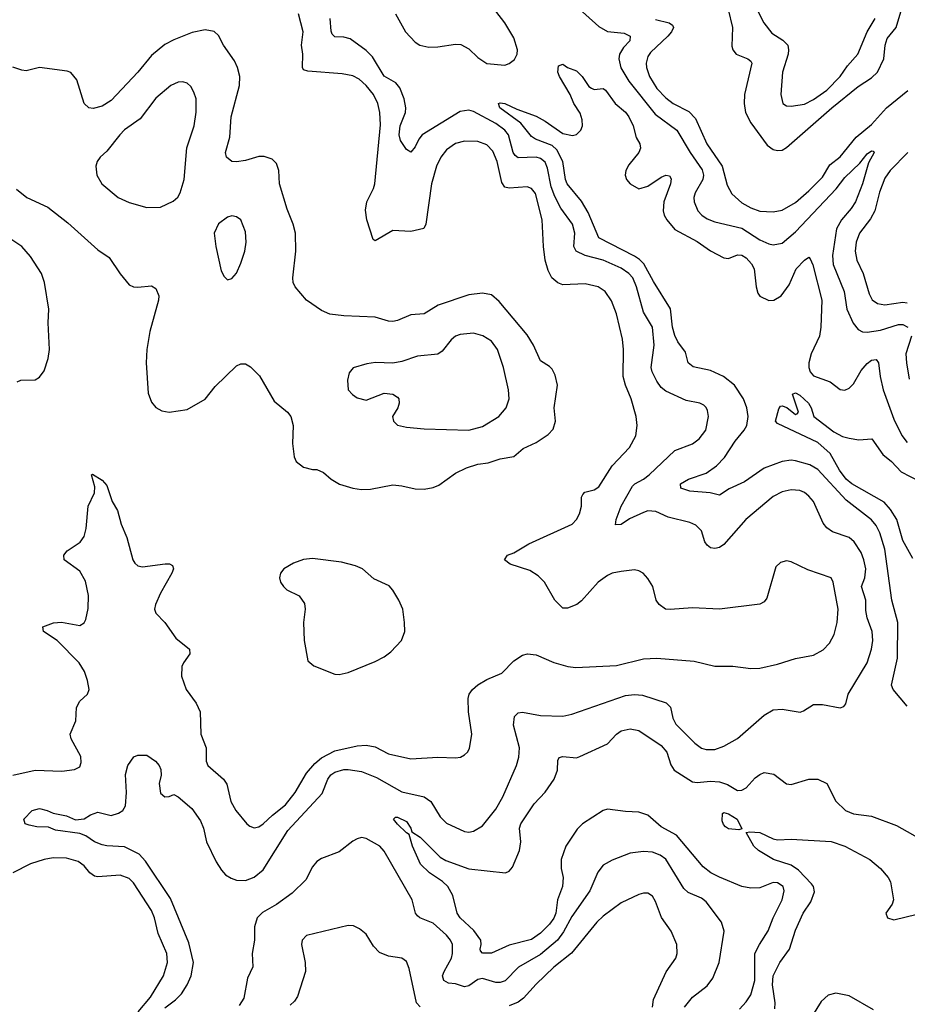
# Model space of a CAD drawing. Header units: inches. Extents: x 1682530 to 1839546, y 640742 to 791647.
# Tile 520 of 656: x 1773681 to 1777650, y 662823 to 667224. Entities that reach past the tile are written whole.
import ezdxf

# ---------------------------------------------------------------- set-up
doc = ezdxf.new("R2010")
doc.units = ezdxf.units.IN
doc.header["$MEASUREMENT"] = 0
doc.layers.add('B7676', color=7, linetype='Continuous')

msp = doc.modelspace()

# ---------------------------------------------------------------- linework, layer by layer
at = {"layer": 'B7676', "color": 5}
for points, elevation in [([(1776083.3, 667363.3), (1776270, 667194.2), (1776310, 667171.5), (1776383.8, 667163.8), (1776410.2, 667150), (1776409.2, 667130), (1776380.4, 667099.6), (1776362.3, 667070), (1776360.3, 667050), (1776368.7, 667008.7), (1776404.8, 666950), (1776522.3, 666802.3), (1776619.8, 666730), (1776679.2, 666630), (1776732.8, 666552.8), (1776738.6, 666530), (1776735, 666510), (1776700.9, 666450), (1776695.8, 666430), (1776697.4, 666410), (1776714, 666370), (1776730.7, 666350.7), (1776754.7, 666334.7), (1776790, 666320.4), (1776910, 666292.2), (1776990, 666240.5), (1777030, 666222.2), (1777050, 666218.2), (1777090, 666226), (1777150, 666275.3), (1777331.4, 666468.6), (1777370, 666518.5), (1777436.9, 666583.1), (1777470, 666625.3), (1777490, 666638.3), (1777497.1, 666637.1), (1777502.4, 666630), (1777476.2, 666583.8), (1777450.1, 666489.9), (1777418.8, 666410), (1777399.6, 666380.4), (1777355.4, 666330), (1777332.7, 666290), (1777315.7, 666170), (1777317.9, 666130), (1777368.3, 666010), (1777379, 665930), (1777407.9, 665867.9), (1777430, 665839.3), (1777450, 665828.8), (1777470, 665827.3), (1777530, 665836.6), (1777610, 665862), (1777630, 665861.7), (1777652.8, 665850)], 560), ([(1776970, 667286.4), (1777008.4, 667210), (1777044.2, 667164.2), (1777093, 667133), (1777115, 667110), (1777119.1, 667090), (1777116.6, 667070), (1777092.4, 666990), (1777084.7, 666890), (1777093, 666850), (1777110, 666839.5), (1777130, 666838), (1777190, 666846.3), (1777230, 666867.1), (1777290, 666909), (1777349.3, 666970), (1777382.1, 667017.9), (1777429, 667070), (1777470.4, 667170), (1777506.2, 667230)], 640), ([(1773650, 663847.3), (1773750, 663870.2), (1773870, 663865.3), (1773926.7, 663873.3), (1773950, 663884), (1773956.4, 663903.6), (1773954.7, 663930), (1773910.9, 664010), (1773906.2, 664030), (1773932.8, 664090), (1773935.1, 664150), (1773950, 664178), (1773983.7, 664210), (1773992.3, 664230), (1773984.5, 664270), (1773971.5, 664310), (1773946.9, 664350), (1773848.7, 664448.7), (1773787.6, 664490), (1773785.2, 664510), (1773832.5, 664527.5), (1773868.3, 664531.7), (1773950, 664515.8), (1773970, 664528), (1773976.6, 664543.4), (1773987, 664593), (1773988.9, 664650), (1773975, 664715), (1773950, 664759.7), (1773879.5, 664810), (1773878.4, 664830), (1773893.6, 664850), (1773951.8, 664888.2), (1773970, 664914.8), (1773977.7, 664950), (1773987.6, 665050), (1774016, 665110), (1774016.6, 665136.6), (1774002, 665190), (1774007.2, 665192.8), (1774050, 665166.7), (1774070, 665142.4), (1774094.7, 665070), (1774118, 665030), (1774134.4, 664970), (1774160.3, 664910), (1774186.3, 664810), (1774195.3, 664795.3), (1774210, 664782.6), (1774230, 664779.1), (1774332.1, 664792.1), (1774351.4, 664791.4), (1774363.8, 664783.8), (1774368.4, 664770), (1774361.7, 664750), (1774310, 664660.5), (1774287.8, 664610), (1774284.5, 664590), (1774290, 664570.7), (1774330.2, 664530), (1774379.8, 664459.8), (1774439.6, 664410), (1774441.3, 664390), (1774413, 664350), (1774406.6, 664333.4), (1774405.1, 664290), (1774425.2, 664230), (1774469.6, 664169.6), (1774488.7, 664130), (1774490.8, 664030), (1774515, 663970), (1774515.5, 663910), (1774522.3, 663890), (1774592.6, 663830), (1774607, 663807), (1774625.8, 663730), (1774647.4, 663690), (1774697.1, 663630), (1774710, 663619.5), (1774730, 663611.8), (1774750, 663616.9), (1774770, 663629.2), (1774810.9, 663669.1), (1774870, 663715.2), (1774912.9, 663770), (1774964.1, 663855.9), (1775000.9, 663899.1), (1775030, 663925), (1775090, 663956.6), (1775190, 663978.4), (1775230, 663982), (1775270, 663974.1), (1775330, 663942.5), (1775430, 663921), (1775550, 663927.1), (1775630, 663924.2), (1775652.2, 663927.8), (1775670, 663938), (1775683.7, 663950), (1775692.8, 663967.2), (1775702, 664030), (1775687.2, 664130), (1775686.2, 664190), (1775690.9, 664210), (1775705.1, 664230), (1775730, 664251.3), (1775770, 664275.5), (1775836.3, 664303.7), (1775890, 664358.3), (1775930, 664384), (1775951, 664389), (1775990, 664385.3), (1776070, 664350.3), (1776132.5, 664332.5), (1776167.9, 664327.9), (1776350, 664336.8), (1776470, 664367.3), (1776530.2, 664370.2), (1776697.6, 664357.6), (1776790, 664334.9), (1776870, 664334), (1776950, 664323.9), (1776990, 664325.5), (1777070, 664343.6), (1777150, 664368.1), (1777230, 664384.2), (1777273, 664407), (1777302, 664438), (1777323.4, 664476.6), (1777336, 664530), (1777340.2, 664590), (1777318.8, 664710), (1777308.8, 664728.8), (1777204.9, 664764.9), (1777130, 664801.6), (1777110, 664805.6), (1777082.4, 664797.6), (1777061.8, 664778.2), (1777021.6, 664638.4), (1777010, 664622), (1776990, 664611.1), (1776810, 664589.7), (1776690, 664594.7), (1776590, 664587.6), (1776569, 664590), (1776540.9, 664610), (1776527.3, 664630), (1776512.8, 664690), (1776490, 664727), (1776469.3, 664750), (1776450, 664760.5), (1776430, 664764.7), (1776370, 664758.3), (1776330, 664749.7), (1776310, 664739.7), (1776267.4, 664710), (1776192.9, 664627.1), (1776172.2, 664610), (1776130, 664594), (1776110, 664594.3), (1776073.5, 664630), (1776027.6, 664710), (1775999, 664739), (1775961.5, 664761.5), (1775873.6, 664790), (1775849.2, 664810), (1775862, 664830), (1775890, 664840.9), (1775958.3, 664881.7), (1776150.8, 664970), (1776170.7, 664990), (1776184.2, 665015.8), (1776192.9, 665050), (1776193.3, 665090), (1776198.5, 665101.5), (1776208.4, 665111.6), (1776250, 665123.2), (1776270, 665135.5), (1776330.6, 665230), (1776407.7, 665312.3), (1776436, 665364), (1776442.5, 665410), (1776436.8, 665450), (1776414.7, 665530), (1776389.2, 665590), (1776379.6, 665630), (1776381.1, 665750), (1776376.1, 665796.1), (1776349.9, 665910), (1776327.1, 665967.1), (1776298.7, 666010), (1776267.6, 666030), (1776210, 666043), (1776110, 666038.7), (1776087.4, 666047.4), (1776060.3, 666070), (1776043.4, 666103.4), (1776031.3, 666150), (1776023.4, 666210), (1776017.1, 666330), (1775987, 666447), (1775970, 666469.8), (1775950, 666476.8), (1775870, 666470.6), (1775850, 666476.1), (1775836.7, 666496.7), (1775815.7, 666590), (1775796.4, 666636.4), (1775770, 666664.6), (1775730, 666679.4), (1775670, 666681.5), (1775630, 666670.7), (1775590, 666642), (1775564.1, 666610), (1775544.8, 666570), (1775522.3, 666490), (1775497.5, 666310), (1775488.4, 666291.6), (1775430, 666278), (1775350, 666281.6), (1775270, 666236.2), (1775262.2, 666242.2), (1775233.8, 666330), (1775227.7, 666372.3), (1775233.8, 666410), (1775263.5, 666470), (1775268.4, 666490), (1775294.6, 666754.6), (1775291.3, 666810), (1775283.1, 666850), (1775262.4, 666890), (1775230, 666929.8), (1775198.6, 666958.6), (1775170, 666973.8), (1775123, 666983), (1774970, 666994.6), (1774950, 666999.7), (1774944.9, 667010), (1774946.9, 667070), (1774941.2, 667110), (1774948, 667170), (1774928.3, 667250)], 580), ([(1775361.7, 667250), (1775406, 667170), (1775450, 667124.1), (1775470, 667110.9), (1775510, 667102.2), (1775550, 667102.7), (1775630, 667115.3), (1775653, 667113), (1775690, 667094.7), (1775730, 667055.8), (1775770, 667029.2), (1775850, 667020.4), (1775870, 667028.2), (1775893.2, 667046.8), (1775904.7, 667070), (1775906.9, 667090), (1775890, 667143.7), (1775850.7, 667210), (1775810, 667262.4)], 560), ([(1776849.6, 667270), (1776868.6, 667190), (1776865.7, 667105.7), (1776870.4, 667090), (1776884.9, 667070), (1776936.3, 667050), (1776950, 667039.3), (1776954.2, 667030), (1776921.7, 666890), (1776920.4, 666850), (1776926.3, 666810), (1776950, 666763.6), (1777023.9, 666663.9), (1777050, 666643.5), (1777070, 666640.2), (1777090, 666641.5), (1777110, 666652.8), (1777311.7, 666830), (1777430, 666925.2), (1777490, 666963.9), (1777517.1, 666990), (1777545, 667050), (1777551.3, 667110), (1777559.9, 667140.1), (1777600.2, 667190), (1777620.8, 667259.2)], 620), ([(1774330, 662807.9), (1774377.5, 662842.5), (1774404.7, 662870), (1774430.3, 662909.7), (1774448.2, 662950), (1774458.9, 663010), (1774437.6, 663097.6), (1774355.5, 663295.5), (1774243.6, 663463.6), (1774214.6, 663494.6), (1774150, 663527.4), (1774070, 663530.8), (1774050, 663535.8), (1774015.6, 663550), (1773976.8, 663576.8), (1773950, 663586.5), (1773841.5, 663601.5), (1773810, 663615.1), (1773757, 663617), (1773724.1, 663624.1), (1773706, 663630), (1773699, 663650), (1773737.2, 663690), (1773770, 663698.3), (1773804, 663690), (1773830, 663676.9), (1773890, 663665.3), (1773930, 663647.2), (1773968.6, 663651.4), (1773997.2, 663670), (1774030, 663682), (1774090, 663667.7), (1774122.5, 663677.5), (1774142.6, 663690), (1774154.8, 663710), (1774158, 663770), (1774154.7, 663850), (1774164.2, 663890), (1774191.3, 663928.7), (1774210, 663937.1), (1774250, 663936.3), (1774287.7, 663910), (1774304.9, 663890), (1774312.3, 663872.3), (1774313.2, 663846.8), (1774304.4, 663810), (1774310, 663767.3), (1774330, 663751), (1774350, 663751.3), (1774370, 663761), (1774390, 663750.4), (1774450, 663698.4), (1774490, 663643.8), (1774503.2, 663610), (1774516.5, 663550), (1774559.6, 663459.6), (1774582.7, 663422.7), (1774602, 663402), (1774626.2, 663386.2), (1774650, 663377.7), (1774690, 663376.3), (1774730, 663390.9), (1774770, 663424.8), (1774879.4, 663600.6), (1775034, 663766), (1775059.2, 663830), (1775071.7, 663848.3), (1775090, 663860.8), (1775130, 663871.9), (1775150, 663872.5), (1775210, 663863.8), (1775276.3, 663836.3), (1775390, 663773.2), (1775490, 663751), (1775519.1, 663730), (1775561.6, 663661.6), (1775590, 663632.6), (1775670, 663596), (1775690, 663592.9), (1775710, 663596.5), (1775750, 663620.3), (1775810, 663694.9), (1775841.6, 663750), (1775903.1, 663890), (1775912.9, 663927.1), (1775915.4, 663970), (1775889, 664071), (1775893.7, 664110), (1775910, 664125.3), (1775930, 664129.2), (1776010, 664114), (1776110, 664111.3), (1776150, 664120.7), (1776390, 664203), (1776430, 664208.6), (1776465.2, 664205.2), (1776572.2, 664170), (1776590.8, 664150.8), (1776601.9, 664101.9), (1776615.6, 664075.6), (1776700.3, 663990), (1776730, 663967.9), (1776750, 663961.5), (1776790, 663962.4), (1776830, 663976.9), (1776890, 664011.3), (1777010, 664115.8), (1777050, 664139.3), (1777090, 664142.1), (1777170.6, 664129.4), (1777185.6, 664134.4), (1777230, 664163.7), (1777270, 664162.6), (1777350, 664148), (1777366, 664154), (1777374.5, 664165.5), (1777385.1, 664210), (1777470.4, 664349.6), (1777489.2, 664410), (1777495.3, 664450), (1777493.2, 664490), (1777469.9, 664550), (1777464, 664584), (1777463.8, 664630), (1777445, 664690), (1777459.6, 664730), (1777463.8, 664770), (1777455.9, 664810), (1777443.1, 664843.1), (1777412.8, 664890), (1777390, 664909.8), (1777314.9, 664934.9), (1777290, 664952.4), (1777274.2, 664974.2), (1777229.9, 665069.9), (1777210, 665094.8), (1777190, 665110.7), (1777170, 665119.4), (1777130, 665122.3), (1777090, 665113.3), (1777050, 665093.6), (1776927.8, 664990), (1776830, 664877.8), (1776810, 664865.2), (1776790, 664861), (1776770, 664864), (1776754.9, 664874.9), (1776744.8, 664890), (1776730, 664939.6), (1776705, 664965), (1776676.9, 664976.9), (1776580.4, 665000.4), (1776526.2, 665026.2), (1776490, 665028.5), (1776470, 665021.9), (1776407.3, 664992.7), (1776370, 664968.4), (1776345.8, 664965.8), (1776348.3, 664990), (1776370.7, 665050), (1776421.5, 665138.5), (1776430.9, 665149.1), (1776470, 665170.2), (1776495.3, 665190), (1776610, 665298.3), (1776690, 665329.1), (1776719.7, 665350), (1776748.3, 665390), (1776761.1, 665450), (1776757, 665477), (1776751, 665491), (1776740.5, 665500.5), (1776722, 665510), (1776661.4, 665521.4), (1776570, 665563.8), (1776550, 665580.4), (1776529.2, 665609.2), (1776509, 665650), (1776505, 665670), (1776518.5, 665770), (1776510, 665849.4), (1776470, 665916.9), (1776439.1, 666030), (1776421.9, 666070), (1776405.4, 666090), (1776370, 666114.1), (1776290, 666149.9), (1776209.6, 666170), (1776168.6, 666190), (1776158.6, 666210), (1776163.6, 666270), (1776152.2, 666310), (1776101.3, 666381.3), (1776074.3, 666434.3), (1776057.7, 666477.7), (1776040.6, 666560.6), (1776030, 666587.9), (1776010, 666603.6), (1775989.9, 666609.9), (1775910, 666607.1), (1775896.8, 666616.8), (1775887.6, 666630), (1775866.8, 666710), (1775850, 666731.2), (1775810, 666760.9), (1775710, 666813.6), (1775690, 666820.1), (1775650, 666814.2), (1775480.2, 666710), (1775465.3, 666690), (1775450, 666655.4), (1775430, 666632.6), (1775410, 666644.7), (1775384.3, 666684.3), (1775377.9, 666710), (1775382.4, 666750), (1775405.7, 666810), (1775407.3, 666830), (1775400.1, 666870), (1775380.2, 666920.2), (1775362.2, 666942.2), (1775310, 666972.5), (1775257.9, 667057.9), (1775230, 667086.4), (1775158.6, 667138.6), (1775130, 667145.9), (1775090, 667147.2), (1775078.9, 667158.9), (1775073.1, 667173.1), (1775069.5, 667229.5)], 560), ([(1776524.5, 667224.5), (1776584.9, 667210), (1776599.4, 667199.4), (1776603.9, 667190), (1776595.5, 667170), (1776579.8, 667150), (1776502.2, 667077.8), (1776490, 667060.5), (1776482, 667030), (1776483, 667010), (1776497.2, 666970), (1776530, 666917.1), (1776570, 666875.1), (1776603.5, 666850), (1776673.5, 666813.5), (1776702.1, 666782.1), (1776753, 666670), (1776821.9, 666570), (1776845, 666485), (1776865.6, 666445.6), (1776910, 666405.5), (1776950, 666383.7), (1776990, 666368.8), (1777050, 666365), (1777090, 666372.2), (1777150, 666407.5), (1777210, 666459.5), (1777270, 666520.9), (1777303.9, 666576.1), (1777350, 666610.8), (1777420.5, 666699.5), (1777490, 666755.7), (1777556.9, 666830), (1777651.6, 666908.4)], 580), ([(1773666.9, 666466.9), (1773712.4, 666430), (1773807, 666387), (1773895.9, 666315.9), (1774030, 666195.8), (1774081.8, 666161.8), (1774130, 666088), (1774170, 666039.3), (1774190, 666030.4), (1774210, 666028.5), (1774270, 666034.4), (1774290, 666022), (1774303.1, 665990), (1774301.5, 665970), (1774263.2, 665830), (1774250.2, 665749.8), (1774246.7, 665690), (1774254.8, 665554.8), (1774270, 665514), (1774290, 665490.4), (1774316.3, 665476.3), (1774350, 665470.3), (1774430, 665481.6), (1774510, 665527.7), (1774555.8, 665584.2), (1774650, 665676.9), (1774670, 665686.7), (1774690, 665685.8), (1774712.9, 665672.9), (1774752.9, 665632.9), (1774819.5, 665519.5), (1774878, 665470), (1774894, 665450), (1774904.4, 665410), (1774900.5, 665330), (1774908.2, 665270), (1774917.3, 665250), (1774950, 665224.4), (1774990, 665213.7), (1775010, 665213.7), (1775039.9, 665199.9), (1775074, 665170), (1775111.7, 665148.3), (1775170.4, 665130.4), (1775210, 665124.4), (1775250, 665126), (1775350, 665144.9), (1775390, 665140.8), (1775450, 665126.9), (1775490, 665125.8), (1775530, 665132.8), (1775555.8, 665144.2), (1775630, 665198), (1775678.6, 665221.4), (1775730, 665236.8), (1775776.5, 665243.5), (1775830, 665261.3), (1775890, 665271.6), (1775931.8, 665308.2), (1775990, 665335), (1776044.7, 665370), (1776066.6, 665393.4), (1776077.2, 665430), (1776070.8, 665490), (1776085.6, 665590), (1776074.9, 665634.9), (1776061.6, 665661.6), (1776050, 665674), (1776010, 665698.7), (1775977.8, 665770), (1775950, 665815.6), (1775824.7, 665964.7), (1775790, 665993.8), (1775750, 666002.2), (1775690, 665994.6), (1775552.1, 665947.9), (1775490, 665909.8), (1775430, 665905.3), (1775370, 665879.4), (1775350, 665875.9), (1775330, 665877.1), (1775270, 665894.6), (1775130, 665899.9), (1775068.2, 665908.2), (1775030, 665924), (1774963.5, 665970), (1774913.5, 666030), (1774903.5, 666050), (1774902.2, 666070), (1774916.2, 666190), (1774914.2, 666270), (1774904.4, 666310), (1774876.7, 666376.7), (1774842, 666490), (1774839.7, 666550), (1774830, 666580.9), (1774810, 666601.3), (1774773.5, 666613.5), (1774750, 666612.5), (1774690, 666594.2), (1774650, 666588.8), (1774630, 666591.1), (1774606, 666610), (1774602, 666630), (1774620.4, 666699.6), (1774626.9, 666790), (1774664.5, 666930), (1774664.7, 666970), (1774655.2, 667010), (1774640.9, 667040.9), (1774591.9, 667110), (1774570, 667153), (1774550, 667171.1), (1774510, 667178.7), (1774452.5, 667167.5), (1774370, 667134.8), (1774330, 667112.7), (1774270, 667064.1), (1774209.3, 666990), (1774090, 666863.5), (1774050, 666837.1), (1774010, 666826.8), (1773989.9, 666829.9), (1773969.2, 666849.2), (1773935.8, 666955.8), (1773910, 666987.6), (1773893.6, 666993.6), (1773770, 667011.2), (1773710, 666996.4), (1773690, 666998.3), (1773650, 667012.4)], 620), ([(1777650, 664155), (1777586.8, 664230), (1777579.4, 664250), (1777606.2, 664370), (1777607.7, 664530), (1777580.4, 664630), (1777550, 664856.9), (1777527.7, 664930), (1777510, 664963.5), (1777489.2, 664989.2), (1777376.6, 665076.6), (1777250, 665213.9), (1777214.2, 665234.2), (1777150, 665252.8), (1777130, 665254.8), (1777090.5, 665249.5), (1777010, 665220.2), (1776922.1, 665157.9), (1776853.3, 665126.7), (1776810, 665098.2), (1776768.7, 665108.7), (1776677.4, 665117.4), (1776637.6, 665130), (1776635.1, 665150), (1776671.8, 665170), (1776750, 665197), (1776796, 665230), (1776832.2, 665267.8), (1776879.6, 665340.4), (1776920.7, 665390), (1776932.6, 665410), (1776938, 665450), (1776931.7, 665490), (1776917.4, 665530), (1776876.9, 665590), (1776828.4, 665630), (1776770, 665655.5), (1776692.8, 665672.8), (1776669.9, 665689.9), (1776658.8, 665738.8), (1776624.4, 665784.4), (1776610, 665813), (1776600.4, 665850), (1776591.7, 665931.7), (1776514.7, 666054.7), (1776472.4, 666132.4), (1776452.8, 666152.8), (1776430, 666167.7), (1776269.9, 666249.9), (1776222.3, 666362.3), (1776193.4, 666413.4), (1776129.4, 666490), (1776121.9, 666510), (1776109.5, 666590), (1776082.5, 666642.5), (1776062, 666662), (1775987.1, 666690), (1775970, 666702.2), (1775922.1, 666762.1), (1775828, 666830), (1775822, 666850), (1775830, 666853.4), (1775850, 666850.1), (1775904, 666824), (1775990, 666792.6), (1776031.3, 666771.3), (1776110, 666715.6), (1776153.1, 666706.9), (1776170, 666711.5), (1776189.7, 666730), (1776197.2, 666750), (1776196.5, 666776.5), (1776186.8, 666806.8), (1776158.4, 666850), (1776142.9, 666890), (1776095.1, 666970), (1776087.6, 666990), (1776090, 667018), (1776110, 667026), (1776130.6, 667010.6), (1776170, 666995.5), (1776196.4, 666970), (1776225.8, 666925.8), (1776237.8, 666917.8), (1776250, 666912.9), (1776290, 666916.5), (1776300.5, 666910), (1776343.1, 666850), (1776390, 666810.3), (1776405.3, 666790), (1776424.4, 666750), (1776437.7, 666697.7), (1776454.4, 666670), (1776456.5, 666650), (1776448.8, 666630), (1776404.9, 666575.1), (1776391.7, 666550), (1776388.2, 666530), (1776394, 666510), (1776411.4, 666490), (1776450, 666467.8), (1776490, 666480.6), (1776550, 666520.7), (1776570, 666528.9), (1776586.7, 666526.7), (1776593.4, 666513.4), (1776591.3, 666491.3), (1776560.7, 666410), (1776558.1, 666370), (1776563.3, 666350), (1776575, 666330), (1776610, 666287), (1776710, 666233.1), (1776770, 666190.8), (1776830, 666159.7), (1776850, 666156.9), (1776890, 666173), (1776910, 666172.2), (1776930, 666159.1), (1776952.5, 666132.5), (1776964.5, 666110), (1776973.7, 666030), (1776981.7, 666001.7), (1776990, 665988.9), (1777030, 665968.9), (1777053.2, 665970), (1777085.6, 665990), (1777121.1, 666038.9), (1777153.3, 666110), (1777190, 666148.8), (1777210, 666163.1), (1777215.8, 666155.8), (1777228.1, 666128.1), (1777267.4, 665970), (1777263.7, 665850), (1777257.6, 665810), (1777219.3, 665730), (1777210.2, 665690), (1777209.3, 665670), (1777214.9, 665650), (1777230, 665632.9), (1777305.2, 665605.2), (1777350, 665571.8), (1777370, 665568.5), (1777390, 665577), (1777410, 665597), (1777444.1, 665655.9), (1777470, 665688.2), (1777490, 665701.8), (1777510, 665705.3), (1777521.5, 665690), (1777528.9, 665630), (1777542.6, 665570), (1777590, 665438.7), (1777625.6, 665365.6), (1777650, 665334.7)], 540), ([(1777652.9, 666630), (1777573.8, 666550), (1777550, 666515.3), (1777526.2, 666453.8), (1777504, 666370), (1777485.2, 666334.8), (1777436.2, 666270), (1777421.2, 666230), (1777416.1, 666190), (1777423.5, 666150), (1777452.5, 666090), (1777478.9, 665998.9), (1777492.8, 665972.8), (1777516.4, 665956.4), (1777549, 665949), (1777630, 665961.9), (1777650, 665959)], 580), ([(1773670, 665605.7), (1773686.5, 665613.5), (1773750, 665614.4), (1773770, 665626.5), (1773790, 665654), (1773809, 665710), (1773814.1, 665750), (1773808.4, 665870), (1773810.6, 665930), (1773792.2, 666050), (1773778.9, 666090), (1773730, 666165.5), (1773690.7, 666210.7), (1773610, 666264.2)], 620), ([(1777669.1, 665810), (1777643.8, 665730), (1777645.8, 665690), (1777658.1, 665618.1)], 560), ([(1777675.1, 664815.1), (1777630, 664896.9), (1777603, 664990), (1777575.1, 665035.1), (1777547, 665067), (1777401.5, 665150), (1777375.8, 665170), (1777346.2, 665210), (1777305.2, 665285.2), (1777250, 665333.7), (1777070, 665419), (1777061.2, 665430), (1777074.8, 665485.2), (1777083.2, 665496.8), (1777090, 665498.8), (1777110.5, 665490.5), (1777150, 665458.8), (1777158, 665462), (1777164, 665470), (1777137.2, 665550), (1777150, 665555.8), (1777170, 665545.5), (1777208.7, 665510), (1777220.3, 665490), (1777232, 665450), (1777321.4, 665381.4), (1777360.7, 665360.7), (1777390, 665353.2), (1777433.3, 665346.7), (1777491.1, 665351.1), (1777540.8, 665280.8), (1777578.8, 665250), (1777623.1, 665203.1), (1777702.2, 665162.2)], 520), ([(1776899, 662801), (1776930, 662833.7), (1776950, 662866), (1776967.8, 662930), (1776968.8, 663050), (1776988.5, 663090), (1777028.4, 663151.6), (1777050.5, 663209.5), (1777090, 663290.5), (1777099.4, 663330), (1777095, 663350), (1777070, 663366), (1777050, 663367), (1776990, 663343.1), (1776950, 663341.5), (1776909.3, 663350), (1776810, 663391.7), (1776771.4, 663411.4), (1776737.2, 663437.2), (1776618.5, 663578.5), (1776550, 663615.8), (1776490, 663668.6), (1776450, 663681.3), (1776390, 663684.3), (1776310, 663695.6), (1776290, 663689.9), (1776197.7, 663630), (1776174.3, 663605.7), (1776122.9, 663530), (1776102.2, 663470), (1776102.7, 663430), (1776111.8, 663390), (1776107.8, 663350), (1776085.2, 663290), (1776078.9, 663230), (1776070, 663207.9), (1776050, 663181.4), (1776010, 663141.6), (1775970, 663112.7), (1775870, 663087.5), (1775790, 663051.6), (1775751.1, 663051.1), (1775741.6, 663061.6), (1775740.4, 663070), (1775745, 663090), (1775742.6, 663110), (1775712.4, 663152.4), (1775650.8, 663210), (1775636.5, 663230), (1775617.2, 663310), (1775595.9, 663350), (1775572, 663372), (1775512.9, 663410), (1775473.5, 663450), (1775437, 663530), (1775422.7, 663582.7), (1775410, 663589.4), (1775370, 663627.8), (1775352.7, 663650), (1775361, 663659), (1775370, 663659.5), (1775410, 663639.5), (1775430, 663610.6), (1775434, 663594), (1775471.4, 663570), (1775561.1, 663481.1), (1775586.1, 663466.1), (1775690, 663428.7), (1775854, 663410), (1775870, 663418), (1775884.1, 663435.9), (1775915.4, 663510), (1775921.9, 663550), (1775916.5, 663610), (1775921.7, 663630), (1775980.9, 663719.1), (1776030, 663771.8), (1776070.4, 663830), (1776085.5, 663870), (1776086.7, 663913.3), (1776093.7, 663926.3), (1776110, 663931), (1776170, 663924.3), (1776185.1, 663930), (1776310, 663987.2), (1776349.8, 664030), (1776370, 664045.2), (1776410, 664054.3), (1776450, 664046.7), (1776550, 663980.1), (1776574.8, 663950), (1776592.9, 663892.9), (1776608.1, 663870), (1776690, 663818.2), (1776710, 663814), (1776770, 663819.9), (1776810, 663817.8), (1776845.8, 663805.8), (1776890, 663778.8), (1776910, 663779.7), (1776930, 663790.2), (1776970, 663834.7), (1776990, 663850.2), (1777010, 663858.5), (1777052.4, 663852.4), (1777110, 663808), (1777130, 663806), (1777210, 663829.2), (1777250, 663829.1), (1777290.3, 663810), (1777330, 663730.5), (1777373.4, 663690), (1777410, 663674.6), (1777490, 663663.6), (1777601.6, 663621.6), (1777730.6, 663550)], 540), ([(1777056.9, 662803.1), (1777058.6, 662830), (1777046.4, 662910), (1777050.5, 662950), (1777080.5, 663010), (1777123, 663070), (1777150, 663154), (1777185, 663230), (1777219.1, 663280.9), (1777234.4, 663325.6), (1777229.8, 663350), (1777221.7, 663361.7), (1777162.9, 663422.9), (1777130, 663445.1), (1777051.2, 663470), (1776985.1, 663510), (1776963.6, 663530), (1776928.7, 663591.3), (1776945.4, 663594.6), (1776990, 663590.9), (1777050, 663562.4), (1777070, 663558.2), (1777130, 663561.7), (1777310, 663550.2), (1777370.6, 663530), (1777482, 663470), (1777530, 663430.4), (1777563.8, 663390), (1777574.4, 663370), (1777588.2, 663290), (1777582, 663270), (1777554, 663230), (1777561, 663210), (1777590, 663200.5), (1777694.2, 663225.8)], 520), ([(1776654, 662810), (1776690, 662855.6), (1776755.1, 662904.9), (1776780.6, 662939.4), (1776808.8, 663010), (1776830.8, 663150), (1776818.5, 663190), (1776750, 663281), (1776730, 663298), (1776670, 663323.1), (1776650, 663340.9), (1776570, 663471.7), (1776544.7, 663490), (1776510, 663502.9), (1776470, 663505.5), (1776410, 663498.7), (1776330, 663467.6), (1776290, 663444.7), (1776266.3, 663413.7), (1776230.2, 663330), (1776150, 663216.2), (1776112.8, 663147.2), (1776086.4, 663110), (1776010, 663046.1), (1775910.9, 662989.1), (1775851.6, 662928.4), (1775830, 662919.9), (1775810, 662920.9), (1775750, 662938.5), (1775730, 662934.6), (1775690, 662905.7), (1775670, 662900.9), (1775630, 662914), (1775597.8, 662917.8), (1775576.8, 662930), (1775572.3, 662950), (1775578.7, 662970), (1775611.5, 663030), (1775616.9, 663050), (1775616.5, 663090), (1775607.3, 663110), (1775590, 663132.2), (1775530, 663185.5), (1775469.9, 663209.9), (1775459.1, 663219.1), (1775450.8, 663230.8), (1775435.3, 663290), (1775310, 663508.2), (1775292, 663530), (1775230, 663564.7), (1775210, 663568.3), (1775190, 663563.1), (1775170, 663552.2), (1775110, 663504.8), (1775030, 663474.2), (1775010, 663461.7), (1774990, 663438), (1774960, 663380), (1774899.9, 663320.1), (1774830, 663269.5), (1774766, 663234), (1774742.8, 663210), (1774731.1, 663170), (1774730.9, 663109.1), (1774720.6, 663050), (1774723.6, 662990), (1774700.3, 662939.7), (1774683.1, 662850), (1774661.7, 662818.3)], 560), ([(1774210.8, 662789.2), (1774265.5, 662854.5), (1774324.5, 662950), (1774342.3, 663010), (1774339.5, 663050), (1774299.9, 663139.9), (1774284.2, 663210), (1774270, 663242.4), (1774190, 663365.7), (1774170, 663385.8), (1774130, 663399.8), (1774030, 663392.1), (1774015.6, 663395.6), (1773994, 663410), (1773970, 663441.4), (1773942, 663462), (1773890, 663476.8), (1773830, 663478.3), (1773790.6, 663470.6), (1773730, 663450.4), (1773650.2, 663410)], 580), ([(1776509.9, 662810), (1776514.8, 662845.2), (1776572, 662968), (1776614.2, 663030), (1776620.9, 663050), (1776619.8, 663090), (1776594.5, 663150), (1776550.5, 663210.5), (1776523.3, 663283.3), (1776510, 663306.3), (1776490, 663319.2), (1776470, 663319.8), (1776450, 663314.2), (1776370, 663275.9), (1776290, 663217.7), (1776261.7, 663190), (1776148.2, 663051.8), (1776070, 662988.6), (1775990, 662912.7), (1775933.1, 662850), (1775910, 662833), (1775870, 662816.2)], 580), ([(1775471.6, 662811.6), (1775455.5, 662830), (1775423.1, 662983.1), (1775410, 663015.1), (1775389.7, 663029.7), (1775330, 663038.7), (1775290, 663054), (1775263, 663083), (1775230, 663136), (1775201, 663161), (1775173.1, 663173.1), (1775150, 663175.6), (1774964, 663130), (1774944.4, 663110), (1774941.3, 663090), (1774956.9, 663010), (1774959, 662970), (1774922.7, 662857.3), (1774910, 662837.6), (1774890, 662819.5)], 580), ([(1777498.4, 662798.4), (1777390, 662860.8), (1777330, 662873.5), (1777296.1, 662863.9), (1777265, 662835), (1777226.3, 662773.7)], 520)]:
    msp.add_lwpolyline(points, dxfattribs=dict(at, elevation=elevation))
for points, elevation in [([(1774410, 666946.9), (1774390, 666944.7), (1774356.4, 666930), (1774290, 666874), (1774219, 666781), (1774150, 666732.7), (1774129.1, 666710), (1774070, 666636.9), (1774041.3, 666610), (1774027, 666590), (1774021.3, 666570), (1774026.4, 666530), (1774048.4, 666490), (1774122, 666430), (1774170, 666407.2), (1774250, 666385.3), (1774310, 666385.7), (1774367.2, 666412.8), (1774388.4, 666431.6), (1774398.7, 666450), (1774416.4, 666510), (1774428.4, 666651.6), (1774460.7, 666750), (1774470.7, 666810.7), (1774469.7, 666870), (1774460.3, 666900.3), (1774445.6, 666925.6), (1774430, 666940.5)], 640), ([(1774630, 666347), (1774610, 666342), (1774570, 666312.3), (1774550.4, 666270), (1774557.6, 666210), (1774582.3, 666102.3), (1774595.9, 666075.9), (1774610, 666061), (1774630, 666066.8), (1774650, 666090.8), (1774670, 666136), (1774687.6, 666190), (1774693, 666230), (1774690, 666275.3), (1774670, 666329.2), (1774650, 666343.7)], 640), ([(1775710, 665822.9), (1775650, 665817.7), (1775630, 665809.8), (1775610, 665793.3), (1775570, 665742.2), (1775550, 665728.7), (1775460, 665720), (1775390, 665696.8), (1775350, 665688.5), (1775272.2, 665692.2), (1775233.5, 665686.5), (1775171.7, 665668.3), (1775154.1, 665645.9), (1775147.3, 665612.7), (1775149.2, 665570), (1775168.5, 665548.5), (1775190, 665533.4), (1775230, 665524), (1775310, 665554.9), (1775350, 665550.3), (1775370, 665537.6), (1775375.6, 665530), (1775377.8, 665510), (1775371.5, 665490), (1775348, 665450), (1775352, 665430), (1775370, 665412), (1775410, 665402.3), (1775490, 665396), (1775690, 665389.3), (1775750, 665406.2), (1775823, 665450), (1775856, 665490), (1775869.8, 665530), (1775867, 665570), (1775844.5, 665670), (1775818.2, 665750), (1775790, 665787.4), (1775751.2, 665811.2)], 640), ([(1774990, 664815.1), (1774950, 664811.1), (1774904.8, 664795.2), (1774862.8, 664770), (1774846.8, 664750), (1774842.8, 664730), (1774847.3, 664710), (1774860.7, 664690), (1774875.8, 664675.8), (1774930, 664648.4), (1774954.3, 664614.3), (1774957.4, 664590), (1774950.3, 664530), (1774953.7, 664450), (1774970, 664358.8), (1774996.7, 664336.7), (1775090, 664298.2), (1775110, 664296.8), (1775150, 664305.7), (1775270, 664355.2), (1775310, 664376.6), (1775340.8, 664399.2), (1775388, 664450), (1775403.1, 664490), (1775402.4, 664530), (1775393.5, 664590), (1775376.9, 664630), (1775350, 664674.5), (1775332.9, 664692.9), (1775264.4, 664724.4), (1775213.2, 664770), (1775183.3, 664783.3), (1775120.1, 664800.1)], 620), ([(1776896.8, 663603.2), (1776850, 663607.2), (1776836.5, 663616.5), (1776827.3, 663627.3), (1776822.7, 663642.7), (1776823.9, 663676.1), (1776830, 663681.1), (1776850, 663674.1), (1776888.7, 663650), (1776910, 663608)], 520)]:
    msp.add_lwpolyline(points, close=True, dxfattribs=dict(at, elevation=elevation))

doc.saveas('drawing.dxf')
